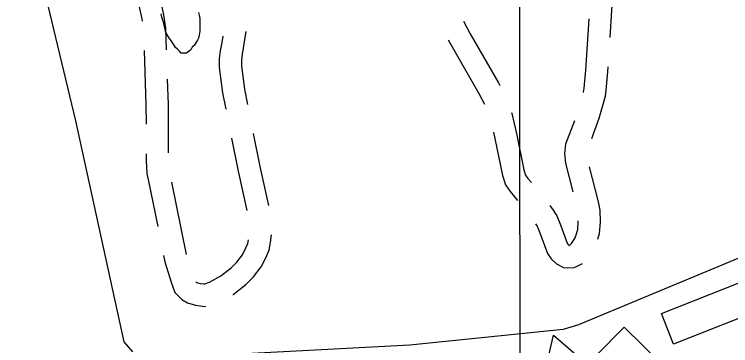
# Model space of a CAD drawing. Extents: x 3297735 to 3335592, y 670436 to 695807.
# Drawn here: x 3327443 to 3328412, y 689386 to 689835 of the extents above; entities that cross this region are included whole.
import ezdxf

# ---------------------------------------------------------------- set-up
doc = ezdxf.new("R2010")
doc.units = 0
for name, color, linetype in [('V-BLDG-OTLN', 7, 'Continuous'), ('V-GRID-MAJR', 7, 'Continuous'), ('V-ROAD-CNTR', 7, 'Continuous'), ('V-SITE-OTLN', 7, 'Continuous'), ('V-TOPO-SHOR', 7, 'Continuous')]:
    doc.layers.add(name, color=color, linetype=linetype)

msp = doc.modelspace()

# ---------------------------------------------------------------- linework, layer by layer
at = {"layer": 'V-BLDG-OTLN'}
for points in [[(3328318.72, 689429.22), (3328448.84, 689480.71), (3328465.19, 689439.4), (3328335.07, 689387.91)], [(3328268.27, 689411.07), (3328371.9, 689308.84), (3328334.04, 689270.47), (3328230.42, 689372.7)]]:
    msp.add_lwpolyline(points, close=True, dxfattribs=at)
at = {"layer": 'V-GRID-MAJR'}
msp.add_lwpolyline([(3328121.07, 694023.27), (3328122.89, 692632.08), (3328125.9, 690334.05), (3328128.83, 688099.31), (3328131.92, 685737.53), (3328135.34, 683120.41), (3328137.81, 681237.44), (3328140.36, 679290.09), (3328142.45, 677694.16), (3328144.62, 676034.32), (3328144.87, 675838.71)], dxfattribs=at)
at = {"layer": 'V-ROAD-CNTR'}
msp.add_line((3327655.76, 689607.25), (3327675.55, 689509.23), dxfattribs=at)
for points in [[(3327593.57, 689922.87), (3327596.63, 689909.73), (3327609.81, 689855.37), (3327615.6, 689828.8), (3327616.09, 689825.47)], [(3328249.43, 689803.39), (3328251.83, 689840.44), (3328256.77, 689903.11)], [(3327633.44, 689885.25), (3327639.05, 689862.1), (3327645.13, 689834.19), (3327647.81, 689816.03), (3327648.8, 689786.8)], [(3328050.82, 689825.48), (3328060.13, 689808.44), (3328098.21, 689741.71), (3328099.93, 689738.38)], [(3328213.35, 689728.75), (3328213.5, 689729.28), (3328214, 689734.72), (3328216.5, 689759.19), (3328220.99, 689828.43)], [(3327729.91, 689706.11), (3327725.45, 689728.51), (3327720.97, 689762.56), (3327720.88, 689774.31), (3327722.33, 689785.05), (3327724.29, 689796.66), (3327725.58, 689805.01)], [(3327759.21, 689712.59), (3327755.06, 689733.4), (3327750.96, 689764.63), (3327750.9, 689772.41), (3327752, 689780.55), (3327753.91, 689791.88), (3327756.93, 689811.44)], [(3328030.41, 689800.27), (3328033.93, 689793.81), (3328071.86, 689727.36), (3328079.29, 689713.04)], [(3327618.83, 689785.62), (3327621.33, 689712.04), (3327621.41, 689685.66)], [(3328224.43, 689666.69), (3328234.67, 689694.07), (3328243.11, 689723.74), (3328243.86, 689731.82), (3328246.4, 689756.7), (3328246.84, 689763.47)], [(3327650.16, 689746.83), (3327651.32, 689712.59), (3327651.53, 689646.85)], [(3328115.92, 689701.85), (3328116.36, 689700.41), (3328122.82, 689673.04), (3328132.51, 689624.19), (3328135.02, 689616.85), (3328137.92, 689612.46), (3328142.78, 689606.7)], [(3328199.19, 689594.23), (3328189.21, 689633.1), (3328187.81, 689645.73), (3328189.54, 689659.04), (3328201.36, 689690.63)], [(3327787.69, 689575.53), (3327775.95, 689628.45), (3327767.01, 689673.36)], [(3328091.5, 689675.14), (3328093.5, 689666.68), (3328103.48, 689616.38), (3328107.88, 689603.51), (3328113.86, 689594.45), (3328123.9, 689582.56)], [(3327758.4, 689569.05), (3327746.59, 689622.28), (3327737.71, 689666.87)], [(3327621.54, 689645.67), (3327621.57, 689636.13), (3327622.45, 689618.86), (3327624.45, 689610.71), (3327637.27, 689547.22)], [(3328232.87, 689530.26), (3328235.12, 689537.59), (3328236.2, 689553.23), (3328235.69, 689569.28), (3328233.64, 689580.68), (3328221.46, 689628.14)], [(3328167.83, 689575.57), (3328172.1, 689569.2), (3328177.02, 689561.92), (3328182.2, 689549.46), (3328191.28, 689524.74), (3328192.28, 689523.32), (3328194.57, 689521.23), (3328193.98, 689521.56), (3328193.67, 689521.54), (3328193.35, 689521.4), (3328195.29, 689522.33), (3328196.91, 689524.23), (3328201.9, 689531.97), (3328202.47, 689533.42), (3328205.42, 689543.09), (3328206.17, 689553.8), (3328206.13, 689555.02)], [(3328148.25, 689550.9), (3328150.48, 689547.61), (3328154.25, 689538.53), (3328164.48, 689510.7), (3328169.63, 689503.39), (3328176.87, 689496.77), (3328186.95, 689491.11), (3328200.77, 689491.91), (3328205.81, 689494.11), (3328212.02, 689497.06)], [(3327738.64, 689455.04), (3327739.12, 689455.31), (3327756.43, 689468.77), (3327766.85, 689478.96), (3327777.35, 689492.79), (3327783.88, 689505.7), (3327787.93, 689515.63), (3327790, 689525.54), (3327790.98, 689535.76)], [(3327688.93, 689472.11), (3327689.85, 689471.55), (3327694.73, 689470.11), (3327699.71, 689469.38), (3327700.82, 689469.63), (3327707.5, 689472), (3327722.5, 689480.38), (3327736.67, 689491.41), (3327744.3, 689498.87), (3327751.81, 689508.76), (3327756.56, 689518.16), (3327759.12, 689524.44), (3327760.13, 689529.26)], [(3327645.19, 689508.01), (3327646.93, 689499.37), (3327655.23, 689471.68), (3327660.35, 689458.03), (3327670.07, 689448.46), (3327677.63, 689443.88), (3327688.27, 689440.73), (3327700.83, 689438.9), (3327702.2, 689439.2)], [(3328230.38, 688588.77), (3328021.42, 688623), (3328090.85, 689000.33), (3328128.81, 689211.45), (3328172.75, 689400.17), (3328219.12, 689359.83), (3328342.62, 689240.35)]]:
    msp.add_lwpolyline(points, dxfattribs=at)
at = {"layer": 'V-SITE-OTLN'}
for points in [[(3327603.69, 689377.32), (3327592.05, 689390.81), (3327526.66, 689690.25), (3327443.24, 690039.1)], [(3328473.21, 689525.11), (3328206.69, 689413.82), (3328185.7, 689407.55), (3327978.21, 689386.29), (3327662.11, 689369.63)]]:
    msp.add_lwpolyline(points, dxfattribs=at)
at = {"layer": 'V-TOPO-SHOR'}
msp.add_lwpolyline([(3327692.49, 689837.07), (3327693.37, 689833.59), (3327694.25, 689829.24), (3327694.26, 689825.75), (3327694.27, 689822.26), (3327694.29, 689816.17), (3327694.3, 689811.81), (3327693.44, 689806.58), (3327692.58, 689802.22), (3327690.85, 689799.6), (3327689.11, 689796.98), (3327686.51, 689792.62), (3327683.9, 689790), (3327682.17, 689786.51), (3327679.56, 689784.76), (3327676.08, 689782.14), (3327672.59, 689782.13), (3327669.11, 689782.12), (3327666.49, 689784.72), (3327663.87, 689787.33), (3327661.25, 689789.94), (3327658.62, 689794.29), (3327655.12, 689799.51), (3327653.37, 689802.12), (3327650.75, 689805.59), (3327648.12, 689809.94), (3327647.24, 689814.3), (3327646.36, 689817.78), (3327645.48, 689822.14), (3327644.6, 689825.62), (3327642.84, 689830.84), (3327641.96, 689835.2)], dxfattribs=at)

doc.saveas('drawing.dxf')
